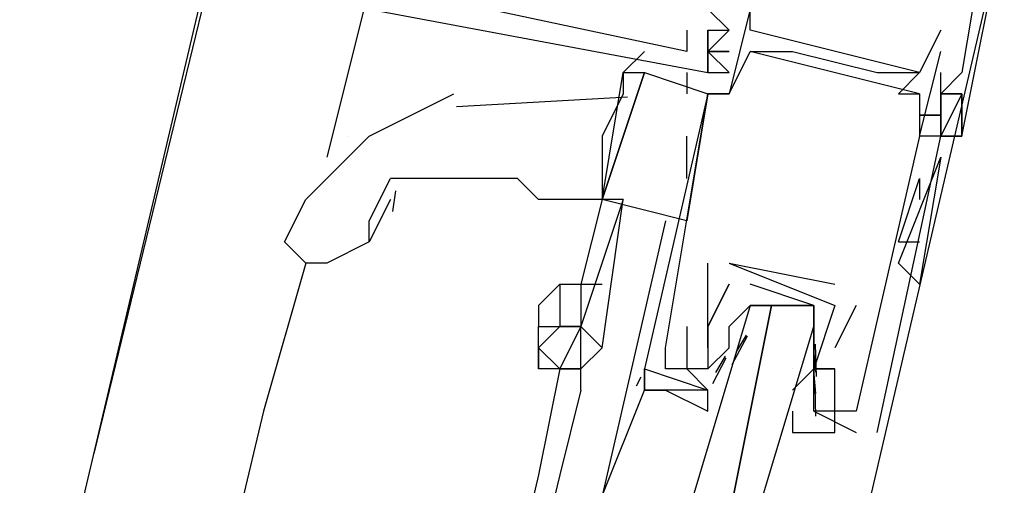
# Model space of a CAD drawing. Header units: feet. Extents: x -79 to 198, y -22 to 181.
# Tile 274 of 318: x 121.407 to 122.027, y 136.691 to 136.984. Entities that reach past the tile are written whole.
import ezdxf

# ---------------------------------------------------------------- set-up
doc = ezdxf.new("R2010")
doc.units = ezdxf.units.FT
doc.layers.add('A-LINEA', color=7, linetype='CONTINUOUS')

msp = doc.modelspace()

# ---------------------------------------------------------------- linework, layer by layer
at = {"layer": 'A-LINEA'}
for p, q in [((121.5733, 137.2044), (121.4533, 136.7111)), ((119.9867, 130.4844), (121.56, 137.1644)), ((121.9333, 136.6444), (122.0267, 137.0444)), ((121.6267, 137.0044), (121.6, 136.8978)), ((121.8267, 136.9778), (121.8267, 136.9778)), ((121.8267, 136.9778), (121.8267, 136.9778)), ((121.8267, 136.9778), (121.8267, 136.9778)), ((121.84, 136.9778), (121.8533, 136.9778)), ((121.84, 136.9778), (121.84, 136.9778)), ((121.84, 136.9778), (121.84, 136.9778)), ((121.84, 136.9778), (121.8533, 136.9778)), ((121.84, 136.9778), (121.84, 136.9778)), ((121.84, 136.9778), (121.84, 136.9778)), ((121.84, 136.9778), (121.8533, 136.9778)), ((121.84, 136.9778), (121.84, 136.9778)), ((121.84, 136.9778), (121.84, 136.9778)), ((121.8533, 136.9778), (121.8533, 136.9778)), ((121.8533, 136.9778), (121.8533, 136.9778)), ((121.8533, 136.9778), (121.8533, 136.9778)), ((121.8667, 136.9778), (121.8667, 136.9778)), ((121.9867, 136.9778), (121.9867, 136.9778)), ((121.8, 136.9644), (121.7867, 136.9511)), ((121.8267, 136.9644), (121.8267, 136.9644)), ((121.8267, 136.9644), (121.8267, 136.9644)), ((121.8267, 136.9644), (121.8267, 136.9644)), ((121.84, 136.9644), (121.84, 136.9644)), ((121.84, 136.9644), (121.84, 136.9644)), ((121.84, 136.9644), (121.84, 136.9644)), ((121.8667, 136.9644), (121.8667, 136.9644)), ((121.9733, 136.9378), (121.8667, 136.9644)), ((121.9733, 136.9378), (121.8667, 136.9644)), ((121.9733, 136.9378), (121.8667, 136.9644)), ((121.8933, 136.9644), (121.8933, 136.9644)), ((121.9867, 136.9644), (121.9867, 136.9644)), ((121.8267, 136.9511), (121.8267, 136.9378)), ((121.84, 136.9511), (121.8533, 136.9511)), ((121.84, 136.9511), (121.84, 136.9511)), ((121.84, 136.9511), (121.84, 136.9511)), ((121.84, 136.9511), (121.8533, 136.9511)), ((121.84, 136.9511), (121.84, 136.9511)), ((121.84, 136.9511), (121.84, 136.9511)), ((121.84, 136.9511), (121.8533, 136.9511)), ((121.84, 136.9511), (121.84, 136.9511)), ((121.84, 136.9511), (121.84, 136.9511)), ((121.9467, 136.9511), (121.9467, 136.9511)), ((121.9733, 136.9511), (121.9733, 136.9511)), ((121.9733, 136.9511), (121.9733, 136.9511)), ((121.9867, 136.9378), (121.9867, 136.9511)), ((122, 136.9511), (122, 136.9511)), ((122, 136.9511), (122, 136.9511)), ((122, 136.9511), (122, 136.9511)), ((121.7893, 136.9357), (121.6817, 136.9295)), ((121.84, 136.9378), (121.8267, 136.8578)), ((121.84, 136.9378), (121.84, 136.9378)), ((121.84, 136.9378), (121.84, 136.9378)), ((121.8533, 136.9378), (121.8533, 136.9378)), ((121.8533, 136.9378), (121.8533, 136.9378)), ((121.96, 136.9378), (121.96, 136.9378)), ((121.9733, 136.9378), (121.9733, 136.9378)), ((121.9867, 136.9378), (121.9867, 136.9378)), ((121.9867, 136.9378), (121.9867, 136.9378)), ((121.9867, 136.9378), (121.9867, 136.9378)), ((122, 136.9378), (121.9867, 136.9378)), ((121.9867, 136.9378), (122, 136.9378)), ((122, 136.9378), (122, 136.9378)), ((122, 136.9378), (122, 136.9378)), ((122, 136.9378), (122, 136.9378)), ((121.9867, 136.9244), (121.9733, 136.9244)), ((121.9867, 136.9244), (121.9867, 136.9244)), ((121.9867, 136.9244), (121.9867, 136.9244)), ((121.9867, 136.9244), (121.9867, 136.9244)), ((121.9867, 136.9244), (121.9867, 136.9244)), ((121.6133, 136.9111), (121.6133, 136.9111)), ((121.8267, 136.8844), (121.8267, 136.9111)), ((121.9733, 136.9111), (121.9733, 136.9111)), ((121.9733, 136.9111), (121.9733, 136.9111)), ((121.9867, 136.9111), (121.9867, 136.9111)), ((121.9867, 136.9111), (121.9867, 136.9111)), ((121.9867, 136.9111), (121.9867, 136.9111)), ((121.9867, 136.9111), (121.9867, 136.9111)), ((121.9867, 136.9111), (121.9867, 136.9111)), ((121.9867, 136.9111), (121.9867, 136.9111)), ((121.9867, 136.9111), (121.9867, 136.9111)), ((122, 136.9111), (122, 136.9111)), ((122, 136.9111), (122, 136.9111)), ((122, 136.9111), (122, 136.9111)), ((122, 136.9111), (122, 136.9111)), ((122, 136.9111), (122, 136.9111)), ((122, 136.9111), (122, 136.9111)), ((121.96, 136.8311), (121.9867, 136.8978)), ((121.96, 136.8311), (121.9867, 136.8978)), ((121.9867, 136.8978), (121.9867, 136.8978)), ((121.96, 136.8444), (121.9733, 136.8844)), ((121.9733, 136.8844), (121.9733, 136.8711)), ((121.6432, 136.8766), (121.6414, 136.8637)), ((121.64, 136.8711), (121.6267, 136.8444)), ((121.7733, 136.8711), (121.76, 136.8178)), ((121.7733, 136.8711), (121.7733, 136.8711)), ((121.7867, 136.8711), (121.7733, 136.8711)), ((121.7733, 136.8711), (121.7733, 136.8711)), ((121.96, 136.8444), (121.9733, 136.8444)), ((121.5867, 136.8311), (121.56, 136.7378)), ((121.84, 136.8311), (121.84, 136.8311)), ((121.8533, 136.8311), (121.92, 136.8178)), ((121.8533, 136.8311), (121.8533, 136.8311)), ((121.8533, 136.8311), (121.8533, 136.8311)), ((121.9733, 136.8311), (121.9733, 136.8311)), ((121.8533, 136.8178), (121.8533, 136.8178)), ((121.8533, 136.8178), (121.8533, 136.8178)), ((121.92, 136.8178), (121.92, 136.8178)), ((121.8667, 136.8044), (121.8667, 136.8044)), ((121.88, 136.8044), (121.8933, 136.8044)), ((121.9333, 136.8044), (121.92, 136.7778)), ((121.92, 136.8044), (121.92, 136.8044)), ((121.92, 136.8044), (121.92, 136.8044)), ((121.9333, 136.8044), (121.9333, 136.8044)), ((121.7333, 136.7911), (121.7333, 136.7911)), ((121.8267, 136.7911), (121.8267, 136.7911)), ((121.84, 136.7911), (121.84, 136.7911)), ((121.84, 136.7911), (121.84, 136.7911)), ((121.8533, 136.7911), (121.8533, 136.7911)), ((121.8553, 136.7673), (121.865, 136.7852)), ((121.8582, 136.7756), (121.8644, 136.7857)), ((121.8133, 136.7778), (121.8133, 136.7778)), ((121.84, 136.7778), (121.84, 136.7778)), ((121.84, 136.7644), (121.8533, 136.7778)), ((121.8533, 136.7778), (121.8533, 136.7778)), ((121.9067, 136.7778), (121.9067, 136.7778)), ((121.9068, 136.7742), (121.9078, 136.7623)), ((121.9075, 136.78), (121.9081, 136.7596)), ((121.92, 136.7778), (121.92, 136.7778)), ((121.8431, 136.7552), (121.8515, 136.7715)), ((121.8449, 136.7622), (121.8511, 136.7724)), ((121.7467, 136.7644), (121.7333, 136.6978)), ((121.7467, 136.7644), (121.7467, 136.7644)), ((121.8, 136.7644), (121.8, 136.7644)), ((121.8133, 136.7644), (121.8133, 136.7644)), ((121.8267, 136.7644), (121.8267, 136.7644)), ((121.84, 136.7644), (121.84, 136.7644)), ((121.9067, 136.7644), (121.8933, 136.7511)), ((121.8933, 136.7644), (121.8933, 136.7644)), ((121.9067, 136.7644), (121.9067, 136.7644)), ((121.9067, 136.7644), (121.9067, 136.7644)), ((121.92, 136.7644), (121.92, 136.7644)), ((121.92, 136.7644), (121.92, 136.7644)), ((121.7951, 136.7538), (121.7979, 136.7594)), ((121.7951, 136.7538), (121.7979, 136.7594)), ((121.7951, 136.7538), (121.7979, 136.7594)), ((121.9068, 136.7609), (121.9078, 136.749)), ((121.76, 136.7511), (121.7467, 136.6978)), ((121.84, 136.7511), (121.84, 136.7511)), ((121.9067, 136.7511), (121.9067, 136.7511)), ((121.9074, 136.7529), (121.9077, 136.7346)), ((121.56, 136.7378), (120.8933, 133.9111)), ((121.9067, 136.7378), (121.9333, 136.7244)), ((121.9067, 136.7378), (121.9067, 136.7378)), ((121.92, 136.7378), (121.92, 136.7378)), ((121.9333, 136.7378), (121.9333, 136.7378)), ((121.9333, 136.7378), (121.9333, 136.7378)), ((121.9333, 136.7244), (121.9333, 136.7244)), ((121.9467, 136.7244), (121.9467, 136.7244)), ((121.7333, 136.6978), (121.0667, 133.8711)), ((121.7467, 136.6978), (121.08, 133.8711))]:
    msp.add_line(p, q, dxfattribs=at)
for points in [[(121.8267, 136.9778), (121.8267, 136.9644), (121.64, 137.0044), (121.6667, 137.1244), (121.7333, 137.1111), (121.7333, 137.0978)], [(121.8267, 136.9778), (121.8267, 136.9644), (121.64, 137.0044), (121.6667, 137.1244), (121.7333, 137.1111), (121.7333, 137.0978)], [(121.8267, 136.9778), (121.8267, 136.9644), (121.64, 137.0044), (121.6667, 137.1244), (121.7333, 137.1111), (121.7333, 137.0978)], [(122.0133, 137.0311), (122, 136.9511), (121.9867, 136.9378), (122, 136.9378), (122, 136.9111), (121.9867, 136.9111), (121.9867, 136.9244), (121.9867, 136.9111), (122, 136.9111), (122.0267, 137.0444)], [(122.0133, 137.0311), (122, 136.9511), (121.9867, 136.9378), (122, 136.9378), (122, 136.9111), (121.9867, 136.9111), (121.9867, 136.9244), (121.9867, 136.9111), (122, 136.9111), (122.0267, 137.0444)], [(122.0133, 137.0311), (122, 136.9511), (121.9867, 136.9378), (122, 136.9378), (122, 136.9111), (121.9867, 136.9111), (121.9867, 136.9244), (121.9867, 136.9111), (122, 136.9111), (122.0267, 137.0444)], [(121.9867, 136.9778), (121.9733, 136.9511), (121.8667, 136.9778), (121.8667, 137.0044)], [(121.6267, 136.9911), (121.84, 136.9511), (121.84, 136.9644), (121.84, 136.9511), (121.84, 136.9778), (121.8533, 136.9778), (121.84, 136.9911)], [(121.6267, 136.9911), (121.84, 136.9511), (121.84, 136.9644), (121.84, 136.9511), (121.84, 136.9778), (121.8533, 136.9778), (121.84, 136.9911)], [(121.6267, 136.9911), (121.84, 136.9511), (121.84, 136.9644), (121.84, 136.9511), (121.84, 136.9778), (121.8533, 136.9778), (121.84, 136.9911)], [(121.8667, 136.9911), (121.8533, 136.9378), (121.84, 136.9378)], [(121.8533, 136.9511), (121.84, 136.9644), (121.8533, 136.9778)], [(121.84, 136.9511), (121.84, 136.9511), (121.84, 136.9778), (121.84, 136.9778), (121.84, 136.9511), (121.84, 136.9644)], [(121.8533, 136.9511), (121.84, 136.9644), (121.8533, 136.9778)], [(121.84, 136.9511), (121.84, 136.9511), (121.84, 136.9778), (121.84, 136.9778), (121.84, 136.9511), (121.84, 136.9644)], [(121.8533, 136.9511), (121.84, 136.9644), (121.8533, 136.9778)], [(121.84, 136.9511), (121.84, 136.9511), (121.84, 136.9778), (121.84, 136.9778), (121.84, 136.9511), (121.84, 136.9644)], [(121.8133, 136.7778), (121.84, 136.9378), (121.8533, 136.9378), (121.8667, 136.9644), (121.8933, 136.9644), (121.9467, 136.9511), (121.9733, 136.9511), (121.96, 136.9378), (121.9733, 136.9378), (121.9733, 136.9111), (121.9333, 136.7378), (121.92, 136.7378), (121.92, 136.7644), (121.92, 136.7644)], [(121.8533, 136.9644), (121.84, 136.9644), (121.8533, 136.9644)], [(121.8533, 136.9511), (121.84, 136.9644), (121.8533, 136.9511)], [(121.8533, 136.9644), (121.84, 136.9644), (121.8533, 136.9644)], [(121.8533, 136.9644), (121.84, 136.9644), (121.8533, 136.9644)], [(121.8533, 136.9511), (121.84, 136.9644), (121.8533, 136.9511)], [(121.8533, 136.9644), (121.84, 136.9644), (121.8533, 136.9644)], [(121.8533, 136.9644), (121.84, 136.9644), (121.8533, 136.9644)], [(121.8533, 136.9511), (121.84, 136.9644), (121.8533, 136.9511)], [(121.8533, 136.9644), (121.84, 136.9644), (121.8533, 136.9644)], [(121.9467, 136.7244), (121.9867, 136.9111), (121.9733, 136.9111), (121.9867, 136.9644)], [(121.7867, 136.9511), (121.7867, 136.9378), (121.7733, 136.9111), (121.7733, 136.8844), (121.7733, 136.8711), (121.7733, 136.8711), (121.76, 136.8178)], [(121.8267, 136.8578), (121.7733, 136.8711), (121.8, 136.9511), (121.84, 136.9378)], [(121.7733, 136.8711), (121.7733, 136.8711), (121.7867, 136.9511), (121.8, 136.9511), (121.7733, 136.8711), (121.7733, 136.8711), (121.7733, 136.8711)], [(121.5733, 136.8444), (121.5867, 136.8711), (121.6267, 136.9111), (121.68, 136.9378)], [(121.84, 136.9378), (121.8, 136.7644), (121.84, 136.7511)], [(121.9867, 136.9244), (121.9867, 136.9378), (121.9867, 136.9244), (121.9733, 136.9244)], [(121.9867, 136.9378), (121.9867, 136.9378), (122, 136.9378)], [(121.9867, 136.9111), (122, 136.9111), (122, 136.9378), (122, 136.9378), (121.9867, 136.9111)], [(121.9733, 136.9244), (121.9867, 136.9244), (121.9733, 136.9244)], [(121.9867, 136.8978), (121.9867, 136.8978), (121.9733, 136.8178), (121.96, 136.8311)], [(121.6267, 136.8444), (121.6267, 136.8578), (121.64, 136.8844)], [(121.7733, 136.8711), (121.76, 136.8711), (121.7333, 136.8711), (121.72, 136.8844), (121.7067, 136.8844), (121.6933, 136.8844), (121.68, 136.8844), (121.6667, 136.8844), (121.6533, 136.8844), (121.64, 136.8844)], [(121.7867, 136.8711), (121.76, 136.7911), (121.7733, 136.7778), (121.7867, 136.8711)], [(121.8133, 136.8578), (121.7733, 136.6844), (121.8, 136.7511), (121.8133, 136.7511), (121.8133, 136.7511)], [(121.6267, 136.8444), (121.6, 136.8311), (121.5867, 136.8311), (121.5733, 136.8444)], [(121.84, 136.7911), (121.84, 136.7911), (121.84, 136.8311)], [(121.8533, 136.8311), (121.92, 136.8044), (121.9067, 136.7644), (121.92, 136.7644), (121.9067, 136.7644), (121.9067, 136.7511), (121.9067, 136.7511)], [(121.7333, 136.8044), (121.7467, 136.8178), (121.76, 136.8178), (121.7733, 136.8178)], [(121.7467, 136.8178), (121.7467, 136.7911), (121.76, 136.7911)], [(121.76, 136.8178), (121.76, 136.7911), (121.76, 136.7911), (121.76, 136.7911)], [(121.8533, 136.8178), (121.84, 136.7911), (121.84, 136.7778), (121.84, 136.7644), (121.8267, 136.7644), (121.84, 136.7511), (121.8133, 136.7511), (121.84, 136.7378), (121.84, 136.7511)], [(121.84, 136.7778), (121.84, 136.7911), (121.8533, 136.8178)], [(121.8933, 136.7378), (121.8933, 136.7244), (121.92, 136.7244), (121.92, 136.7378), (121.9067, 136.7378), (121.9067, 136.7511), (121.9067, 136.7644), (121.9067, 136.7778), (121.9067, 136.8044), (121.8667, 136.8178)], [(121.7333, 136.8044), (121.7333, 136.7911), (121.7467, 136.7911)], [(121.8667, 136.6578), (121.9067, 136.7911), (121.9067, 136.8044), (121.8933, 136.8044), (121.88, 136.8044), (121.8533, 136.6711), (121.88, 136.8044), (121.8667, 136.8044), (121.8267, 136.6711)], [(121.8533, 136.7778), (121.8533, 136.7911), (121.8667, 136.8044), (121.9067, 136.8044), (121.9067, 136.7778), (121.9067, 136.7644)], [(121.76, 136.7911), (121.7467, 136.7911), (121.7333, 136.7778), (121.7467, 136.7644)], [(121.7333, 136.7778), (121.7333, 136.7778), (121.7333, 136.7911), (121.7467, 136.7911), (121.7467, 136.7911)], [(121.7467, 136.7644), (121.76, 136.7644), (121.76, 136.7911), (121.7467, 136.7644)], [(121.8267, 136.7911), (121.8267, 136.7644), (121.8133, 136.7644), (121.8133, 136.7778)], [(121.76, 136.7511), (121.76, 136.7644), (121.7467, 136.7644), (121.7333, 136.7644), (121.7333, 136.7778)], [(121.7333, 136.7778), (121.7333, 136.7778), (121.7333, 136.7644)], [(121.76, 136.7644), (121.76, 136.7644), (121.7733, 136.7778)], [(121.76, 136.7511), (121.76, 136.7644), (121.76, 136.7644)], [(121.8, 136.7511), (121.8, 136.7644), (121.8, 136.7511), (121.8133, 136.7511)], [(121.8, 136.7511), (121.8, 136.7644), (121.8, 136.7511), (121.8133, 136.7511)], [(121.8, 136.7511), (121.8, 136.7644), (121.8, 136.7511), (121.8133, 136.7511)], [(121.8133, 136.7511), (121.8133, 136.7511), (121.8, 136.7511)], [(121.8133, 136.7511), (121.8133, 136.7511), (121.8, 136.7511)]]:
    msp.add_lwpolyline(points, dxfattribs=at)

doc.saveas('drawing.dxf')
